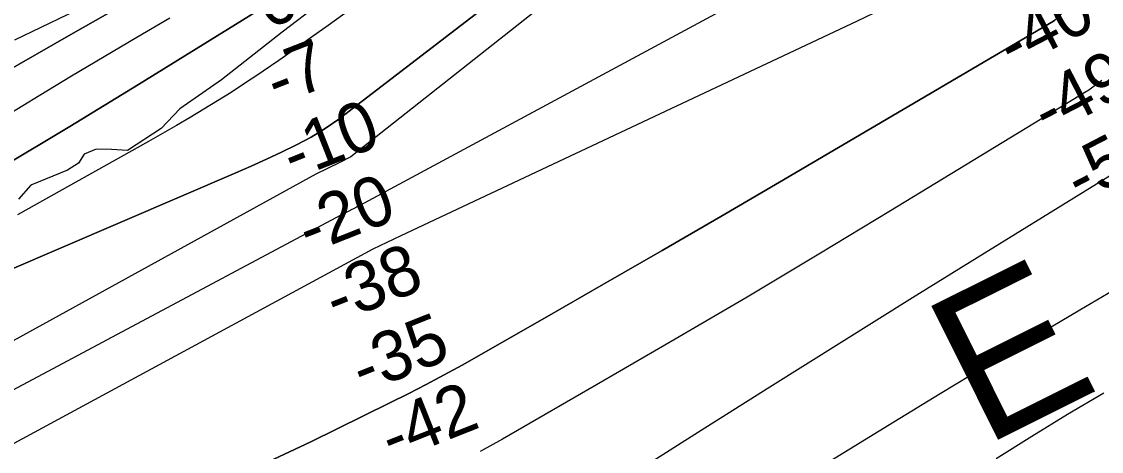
# Model space of a CAD drawing. Extents: x 3625074 to 3663148, y 511451 to 537151.
# Drawn here: x 3640354 to 3641799, y 520518 to 521093 of the extents above; entities that cross this region are included whole.
import ezdxf

# ---------------------------------------------------------------- set-up
doc = ezdxf.new("R2010")
doc.units = 0
for name, color, linetype in [('V-RIVR-EDGE', 7, 'Continuous'), ('V-RIVR-IDEN', 7, 'Continuous'), ('V-RIVR-RANG', 7, 'Continuous'), ('V-SITE-VEGE', 7, 'Continuous'), ('V-TOPO-DPTH', 7, 'Continuous'), ('V-TOPO-MAJR', 7, 'Continuous'), ('V-TOPO-MINR', 7, 'Continuous'), ('V-TOPO-WATR', 7, 'Continuous')]:
    doc.layers.add(name, color=color, linetype=linetype)

msp = doc.modelspace()

# ---------------------------------------------------------------- linework, layer by layer
at = {"layer": 'V-RIVR-EDGE'}
msp.add_lwpolyline([(3640752.7, 521117.3), (3640702.3, 521078.8), (3640621.3, 521015.3), (3640565.4, 520976.2), (3640540.3, 520949.9), (3640495.5, 520920.6), (3640474, 520921.9), (3640453.2, 520922.5), (3640437.2, 520915.8), (3640429.8, 520903.6), (3640415.1, 520894.4), (3640366.1, 520874.3), (3640349.5, 520855.4)], dxfattribs=at)
at = {"layer": 'V-SITE-VEGE'}
msp.add_lwpolyline([(3641844.9, 521882.4), (3641740.6, 521819.6), (3641646.5, 521765.9), (3641539, 521712.1), (3641438.6, 521644.7), (3641325, 521550.4), (3641266.6, 521525.2), (3641170.4, 521509.6), (3641105.8, 521487.7), (3640986, 521412.8), (3640881.8, 521349.5), (3640781.9, 521283.5), (3640642.3, 521204.2), (3640524.1, 521152.1), (3640414.4, 521102), (3640343.9, 521068.1)], dxfattribs=at)
at = {"layer": 'V-TOPO-DPTH'}
for points in [[(3639760.3, 520511.8), (3639827.2, 520541.5), (3639838.3, 520546.4), (3639849.4, 520551.3), (3639860.5, 520556.1), (3639871.7, 520561), (3640640.4, 520890.8), (3640660.9, 520899.8), (3640681.2, 520908.9), (3640701.4, 520918.4), (3640721.5, 520928.2), (3640741.1, 520938.7), (3640760.1, 520950.1), (3640778.3, 520962.8), (3640795.9, 520976.4), (3641450.9, 521478.7), (3641484, 521498.2), (3641517.3, 521517.5), (3641550.8, 521536.3), (3641584.5, 521554.8), (3642282.5, 521932.5)], [(3642282.5, 521932.5), (3641584.5, 521554.8), (3641550.8, 521536.3), (3641517.3, 521517.5), (3641484, 521498.2), (3641450.9, 521478.7), (3640795.9, 520976.4), (3640778.3, 520962.8), (3640760.1, 520950.1), (3640741.1, 520938.7), (3640721.5, 520928.2), (3640701.4, 520918.4), (3640681.2, 520908.9), (3640660.9, 520899.8), (3640640.4, 520890.8), (3639871.7, 520561), (3639860.5, 520556.1), (3639849.4, 520551.3), (3639838.3, 520546.4), (3639827.2, 520541.5), (3639760.3, 520511.8)], [(3640325.9, 520897.6), (3640418.2, 520952.8), (3640510.1, 521008.9), (3640692.5, 521121.8), (3640693.3, 521122.3), (3640696.5, 521124.4), (3640698.4, 521125.6), (3640699, 521126), (3641005.2, 521312.5), (3641083.6, 521360.2), (3641162, 521407.9), (3641240.4, 521455.5), (3641318.8, 521503.1), (3641447.4, 521581.2), (3641461.5, 521589.7), (3641475.6, 521598.4), (3641489.7, 521607), (3641503.8, 521615.7), (3641668, 521716.9), (3641764.1, 521776.3), (3641860.1, 521835.9)], [(3641860.1, 521835.9), (3641764.1, 521776.3), (3641668, 521716.9), (3641503.8, 521615.7), (3641489.7, 521607), (3641475.6, 521598.4), (3641461.5, 521589.7), (3641447.4, 521581.2), (3641318.8, 521503.1), (3641240.4, 521455.5), (3641162, 521407.9), (3641083.6, 521360.2), (3641005.2, 521312.5), (3640699, 521126), (3640698.4, 521125.6), (3640696.5, 521124.4), (3640693.3, 521122.3), (3640692.5, 521121.8), (3640510.1, 521008.9), (3640418.2, 520952.8), (3640325.9, 520897.6)], [(3641812.3, 521435.4), (3641681.7, 521340.9), (3641654.7, 521321.8), (3641627.4, 521303), (3641599.7, 521284.9), (3641571.8, 521267.2), (3641552.3, 521255.1), (3641514.3, 521232), (3641475.9, 521209.4), (3641437.2, 521187.4), (3641398.1, 521166), (3640806.1, 520847.2), (3640804.1, 520846.1), (3640802, 520845), (3640797.9, 520842.8), (3640795.8, 520841.7), (3640791.7, 520839.5), (3640789.6, 520838.5), (3640785.2, 520836.2), (3640780.9, 520834.1), (3640154.9, 520500.4)], [(3641709.3, 521360.9), (3641681.7, 521340.9), (3641654.7, 521321.8), (3641627.4, 521303), (3641599.7, 521284.9), (3641571.8, 521267.2), (3641552.3, 521255.1), (3641514.3, 521232), (3641475.9, 521209.4), (3641437.2, 521187.4), (3641398.1, 521166), (3640806.1, 520847.2), (3640804.1, 520846.1), (3640802, 520845), (3640797.9, 520842.8), (3640795.8, 520841.7), (3640791.7, 520839.5), (3640789.6, 520838.5), (3640785.2, 520836.2), (3640780.9, 520834.1), (3640154.9, 520500.4)], [(3639949.3, 520315.8), (3640824.1, 520789), (3640842.8, 520798.1), (3640861.7, 520807), (3641471.5, 521093.5), (3641506.7, 521110.6), (3641541.6, 521128.1), (3641576.2, 521146.4), (3641610.5, 521165.3), (3641611.8, 521166), (3641644.8, 521185.5), (3641677.3, 521205.8), (3641709, 521227.3), (3641740.2, 521249.6), (3641873.2, 521348.6)], [(3639949.3, 520315.8), (3640824.1, 520789), (3640842.8, 520798.1), (3640861.7, 520807), (3641471.5, 521093.5), (3641506.7, 521110.6), (3641541.6, 521128.1), (3641576.2, 521146.4), (3641610.5, 521165.3), (3641611.8, 521166), (3641644.8, 521185.5), (3641677.3, 521205.8), (3641709, 521227.3), (3641740.2, 521249.6), (3641873.2, 521348.6)], [(3641864.4, 521218.3), (3641737.2, 521095.7), (3641737.1, 521095.6), (3641736.6, 521095), (3641734.9, 521093.6), (3641368, 520878.3), (3641289.6, 520832.5), (3641211, 520786.9), (3641132.3, 520741.6), (3641053.5, 520696.5), (3640943.1, 520633.6), (3640919.3, 520620.4), (3640895.3, 520607.4), (3640871.1, 520594.9), (3640846.7, 520582.8), (3640740.6, 520531), (3640662.6, 520494.2)], [(3640662.6, 520494.2), (3640740.6, 520531), (3640846.7, 520582.8), (3640871.1, 520594.9), (3640895.3, 520607.4), (3640919.3, 520620.4), (3640943.1, 520633.6), (3641053.5, 520696.5), (3641132.3, 520741.6), (3641211, 520786.9), (3641289.6, 520832.5), (3641368, 520878.3), (3641734.9, 521093.6), (3641736.6, 521095), (3641737.1, 521095.6), (3641737.2, 521095.7), (3641864.4, 521218.3)], [(3640326.3, 521022.2), (3640419.5, 521075.7), (3640653.9, 521209.1)]]:
    msp.add_lwpolyline(points, dxfattribs=at)
at = {"layer": 'V-TOPO-MAJR'}
msp.add_lwpolyline([(3641799.6, 521014.3), (3641785.8, 521004.1), (3641784.2, 521002.9), (3641780.9, 521000.7), (3641779.2, 520999.7), (3641516.7, 520839.8), (3641420.9, 520782), (3641324.8, 520724.6), (3641228.3, 520668), (3641131.6, 520611.9), (3640997.2, 520534.6), (3640967.2, 520517.8)], dxfattribs=at)
at = {"layer": 'V-TOPO-MINR'}
for points in [[(3642282.5, 521932.5), (3641584.5, 521554.8), (3641550.8, 521536.3), (3641517.3, 521517.5), (3641484, 521498.2), (3641450.9, 521478.7), (3640795.9, 520976.4), (3640778.3, 520962.8), (3640760.1, 520950.1), (3640741.1, 520938.7), (3640721.5, 520928.2), (3640701.4, 520918.4), (3640681.2, 520908.9), (3640660.9, 520899.8), (3640640.4, 520890.8), (3639871.7, 520561), (3639860.5, 520556.1), (3639849.4, 520551.3), (3639838.3, 520546.4), (3639827.2, 520541.5), (3639760.3, 520511.8)], [(3641850.3, 521659), (3641744, 521602.6), (3641571.4, 521511.5), (3641551.4, 521500.8), (3641531.5, 521489.8), (3641511.8, 521478.5), (3640794.3, 520912.1), (3640778.7, 520904.3), (3640763, 520896.6), (3640747.3, 520889), (3640068.8, 520515.7)], [(3641812.3, 521435.4), (3641681.7, 521340.9), (3641654.7, 521321.8), (3641627.4, 521303), (3641599.7, 521284.9), (3641571.8, 521267.2), (3641552.3, 521255.1), (3641514.3, 521232), (3641475.9, 521209.4), (3641437.2, 521187.4), (3641398.1, 521166), (3640806.1, 520847.2), (3640804.1, 520846.1), (3640802, 520845), (3640797.9, 520842.8), (3640795.8, 520841.7), (3640791.7, 520839.5), (3640789.6, 520838.5), (3640785.2, 520836.2), (3640780.9, 520834.1), (3640154.9, 520500.4)], [(3641864.4, 521218.3), (3641737.2, 521095.7), (3641737.1, 521095.6), (3641736.6, 521095), (3641734.9, 521093.6), (3641368, 520878.3), (3641289.6, 520832.5), (3641211, 520786.9), (3641132.3, 520741.6), (3641053.5, 520696.5), (3640943.1, 520633.6), (3640919.3, 520620.4), (3640895.3, 520607.4), (3640871.1, 520594.9), (3640846.7, 520582.8), (3640740.6, 520531), (3640662.6, 520494.2)], [(3640653.9, 521209.1), (3640419.5, 521075.7), (3640326.3, 521022.2)], [(3640830.9, 521136.7), (3640760.8, 521085.8), (3640739.9, 521070.8), (3640719, 521055.9), (3640697.9, 521041.3), (3640676.7, 521026.7), (3640669.6, 521021.9), (3640651.8, 521010.1), (3640633.9, 520998.4), (3640615.8, 520987), (3640597.5, 520975.8), (3640579.1, 520964.9), (3640560.7, 520954.1), (3640542.1, 520943.4), (3640523.5, 520932.9), (3640348.2, 520834.7)], [(3640551.8, 521097.7), (3640507.9, 521072), (3640464.1, 521046), (3640420.5, 521019.9), (3640376.9, 520993.6), (3640333.4, 520967.2)], [(3641819.4, 520892), (3641642, 520782.7), (3641546.2, 520723.4), (3641450.5, 520663.8), (3641355, 520603.9), (3641259.7, 520543.7), (3641066.6, 520421.3)], [(3641853.5, 520756.2), (3641770, 520706.8), (3641707.6, 520669.8), (3641645.3, 520632.5), (3641583.3, 520594.9), (3641521.3, 520557.2), (3641423, 520496.9)], [(3641802.1, 520596.1), (3641753.9, 520567.2), (3641706, 520537.8), (3641658.4, 520508)]]:
    msp.add_lwpolyline(points, dxfattribs=at)
at = {"layer": 'V-TOPO-WATR'}
msp.add_lwpolyline([(3641860.1, 521835.9), (3641764.1, 521776.3), (3641668, 521716.9), (3641503.8, 521615.7), (3641489.7, 521607), (3641475.6, 521598.4), (3641461.5, 521589.7), (3641447.4, 521581.2), (3641318.8, 521503.1), (3641240.4, 521455.5), (3641162, 521407.9), (3641083.6, 521360.2), (3641005.2, 521312.5), (3640699, 521126), (3640698.4, 521125.6), (3640696.5, 521124.4), (3640693.3, 521122.3), (3640692.5, 521121.8), (3640510.1, 521008.9), (3640418.2, 520952.8), (3640325.9, 520897.6)], dxfattribs=at)

# ---------------------------------------------------------------- texts
at = {"layer": 'V-RIVR-IDEN'}
msp.add_text('E', height=200, rotation=26.5027, dxfattribs=at).set_placement((3641641.1, 520523.8))
at = {"layer": 'V-RIVR-RANG'}
for s, rotation, p in [('0', 21.3283, (3640682.9, 521082.9)), ('-40', 27.3705, (3641680.2, 521028)), ('-7', 21.3283, (3640695.6, 520980.5)), ('-49', 27.3705, (3641726.9, 520939.6)), ('-10', 21.6077, (3640717.5, 520881.3)), ('-59', 27.3705, (3641770.7, 520849.7)), ('-20', 21.6077, (3640738.4, 520782.1)), ('-38', 21.6077, (3640774.8, 520688.9)), ('-35', 21.6077, (3640810.4, 520595.5)), ('-42', 21.6077, (3640849.4, 520503.4))]:
    msp.add_text(s, height=67, rotation=rotation, dxfattribs=at).set_placement(p)

doc.saveas('drawing.dxf')
